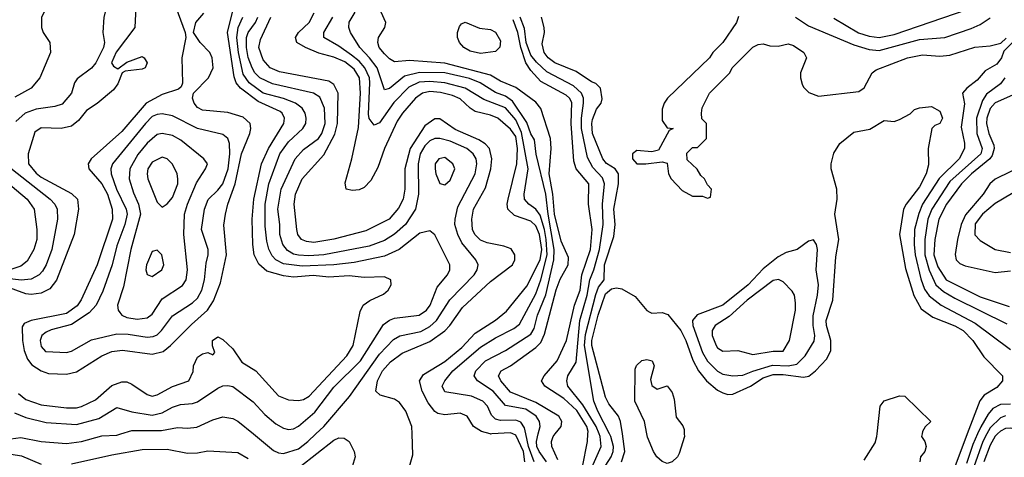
# Model space of a CAD drawing. Header units: inches. Extents: x 1793402 to 1900366, y 320852 to 470679.
# Tile 330 of 604: x 1830805 to 1834706, y 429908 to 431641. Entities that reach past the tile are written whole.
import ezdxf

# ---------------------------------------------------------------- set-up
doc = ezdxf.new("R2010")
doc.units = ezdxf.units.IN
doc.header["$MEASUREMENT"] = 0
doc.layers.add('B8432', color=7, linetype='Continuous')
doc.layers.add('B8433', color=7, linetype='Continuous')

msp = doc.modelspace()

# ---------------------------------------------------------------- linework, layer by layer
at = {"layer": 'B8432', "color": 4}
for points, elevation in [([(1830649.8, 430000), (1830664.4, 429970), (1830685.3, 429950), (1830730, 429927.2), (1830812.9, 429912.9), (1830890, 429880.5)], 324), ([(1830698.5, 430000), (1830710, 429988.8), (1830750, 429978.7), (1830810, 429986.4), (1830890, 429970.4), (1830990, 429962.4), (1831050, 429970.4), (1831130, 429992.2), (1831190, 429994.9), (1831206.3, 430000)], 328), ([(1831730.8, 430000), (1831810, 429934), (1831830, 429924.9), (1831850, 429923), (1831910, 429941.3), (1831947.3, 429970), (1831978.4, 430000)], 328), ([(1832350, 429871.3), (1832362.5, 429917.5), (1832359.9, 430000)], 324), ([(1832675.3, 430000), (1832670, 429999.7), (1832669, 430000)], 316), ([(1832806.2, 429890), (1832800.6, 429930), (1832770, 429995.1), (1832759, 430000)], 316), ([(1832842.8, 429890), (1832821.2, 429950), (1832809.9, 430000)], 312), ([(1832892.1, 429890), (1832862.7, 429930), (1832854.2, 429950), (1832852.3, 429970), (1832859.4, 430000)], 308), ([(1832937.2, 429897.2), (1832913.6, 429950), (1832911.5, 429970), (1832918.7, 429990), (1832926.4, 430000)], 304), ([(1833030, 429772.4), (1833108.2, 429950), (1833104.8, 429990), (1833100.8, 430000)], 292), ([(1833034.2, 429870), (1833055.1, 429970), (1833056.4, 430000)], 296), ([(1833094.7, 429825.3), (1833148.3, 429910), (1833156, 429930), (1833157.8, 429950), (1833147, 429990), (1833141.8, 430000)], 288), ([(1833188.6, 429890), (1833202.7, 429930), (1833192.7, 430000)], 284), ([(1833438, 430000), (1833438.4, 429990), (1833417.1, 429922.9), (1833410.5, 429909.5), (1833390, 429889.3), (1833370, 429883.6), (1833350, 429891.6), (1833329.8, 429909.8), (1833316.3, 429930), (1833292, 429988), (1833289.8, 430000)], 276), ([(1834150, 429896), (1834194.5, 429965.5), (1834200.9, 429990), (1834202, 430000)], 276), ([(1834636.7, 430000), (1834620.2, 429970), (1834585.5, 429870), (1834552, 429570), (1834536.1, 429510), (1834536.5, 429483.5), (1834530, 429454), (1834490, 429403.7), (1834475.8, 429350), (1834456.9, 429310), (1834390, 429225.1), (1834302, 429150), (1834251.9, 429068.1), (1834237.6, 429030), (1834238.9, 428990), (1834256.4, 428950), (1834290, 428927.6), (1834350, 428905.7), (1834370, 428905.7), (1834410, 428914.9), (1834510, 428963.7), (1834565.6, 428974.4), (1834610, 428990.4), (1834710, 428996)], 292), ([(1834380, 430000), (1834378, 429990), (1834390.7, 429970.7), (1834396.3, 429950), (1834390.5, 429930), (1834374, 429910), (1834370.6, 429890)], 276), ([(1834558.7, 430000), (1834509.1, 429870)], 284), ([(1834599.6, 430000), (1834581.1, 429958.9), (1834556.5, 429883.5)], 288), ([(1834678.8, 430000), (1834670, 429991.2), (1834650, 429956.2), (1834624.5, 429890)], 296), ([(1831010, 429882.4), (1831170, 429918), (1831290, 429938.4), (1831390, 429940.4), (1831470, 429923.8), (1831510, 429925.5), (1831550, 429933.4), (1831670, 429927.3), (1831710, 429902.8)], 324)]:
    msp.add_lwpolyline(points, dxfattribs=dict(at, elevation=elevation))
at = {"layer": 'B8432', "color": 4, "elevation": 324}
msp.add_lwpolyline([(1831930, 429751.6), (1831910, 429752), (1831882.9, 429762.9), (1831872.3, 429772.3), (1831866, 429790), (1831877, 429830), (1831915.1, 429870), (1832050, 429975.5), (1832070, 429984.9), (1832090, 429984), (1832110.5, 429970.5), (1832130.8, 429930), (1832134, 429910), (1832122.8, 429870), (1832088.3, 429831.7), (1832043.1, 429796.9), (1831990, 429765.1), (1831963.9, 429756.1)], close=True, dxfattribs=at)
at = {"layer": 'B8433', "color": 4}
for points, elevation in [([(1830803.4, 432043.4), (1830870, 431991.8), (1830984, 431930), (1831004.9, 431910), (1831041.7, 431861.7), (1831121, 431790), (1831152, 431750), (1831158, 431730), (1831139.1, 431650), (1831134.8, 431590), (1831141, 431550), (1831137.3, 431530), (1831106.8, 431470), (1831090, 431449.2), (1831033.2, 431406.8), (1831022.8, 431390), (1831010.7, 431350), (1830974, 431306), (1830943.8, 431296.2), (1830870, 431286.3), (1830827.3, 431270), (1830790, 431238)], 332), ([(1830790, 431980.4), (1830818, 431950), (1830839.1, 431910), (1830851, 431811), (1830858, 431790), (1830902, 431710), (1830902, 431670), (1830892, 431650), (1830892, 431610), (1830898, 431590), (1830924.7, 431550), (1830926.8, 431510), (1830884.7, 431410), (1830851.3, 431370), (1830786.4, 431333.6)], 328), ([(1831265.5, 431690), (1831260.7, 431610), (1831187.4, 431512.6), (1831169, 431470), (1831176.7, 431456.7), (1831194.6, 431445.4), (1831230, 431473), (1831290, 431494.8), (1831298, 431490), (1831310.7, 431470), (1831302, 431450), (1831290, 431444), (1831222.8, 431437.2), (1831210.5, 431429.5), (1831193.8, 431386.2), (1831177.3, 431362.7), (1831111.8, 431308.2), (1831070, 431280.9), (1831038, 431242), (1831010, 431218.4), (1830970, 431209.6), (1830890, 431212), (1830865.1, 431194.9), (1830838.4, 431110), (1830840.4, 431070), (1830870, 431032.4), (1830890, 431016.5), (1831010, 430952.2), (1831034.4, 430930), (1831037.6, 430890), (1831020.4, 430790), (1830951.5, 430608.5), (1830924.9, 430575.1), (1830890, 430558), (1830850, 430552.6), (1830830, 430554.8), (1830750, 430583.5)], 336), ([(1830800.2, 430160.2), (1830830, 430136.5), (1830890, 430114.9), (1830990, 430103.7), (1831030, 430103.7), (1831050, 430108.5), (1831105.3, 430134.7), (1831170, 430192), (1831210, 430206.4), (1831230, 430206), (1831250, 430197.1), (1831310, 430156.4), (1831330, 430150.4), (1831350, 430154.4), (1831410, 430188.5), (1831475.3, 430210), (1831492.1, 430247.9), (1831494, 430270), (1831510, 430304), (1831530, 430317.3), (1831550, 430322), (1831570, 430314), (1831578, 430322), (1831568.4, 430348.4), (1831569, 430370), (1831590, 430384.7), (1831610, 430374), (1831650, 430337.3), (1831684.9, 430284.9), (1831740.7, 430250), (1831830, 430150.7), (1831870, 430135.5), (1831910, 430132.7), (1831930, 430137.1), (1831951.8, 430150), (1832100.7, 430310), (1832125.6, 430350), (1832154.5, 430485.5), (1832165.2, 430510), (1832191.7, 430528.3), (1832245.8, 430554.2), (1832265.2, 430570), (1832277.2, 430590), (1832275.3, 430610), (1832250, 430622), (1832170, 430619.5), (1832110, 430626.3), (1832030, 430620.4), (1831967.3, 430627.3), (1831890, 430621.5), (1831850, 430626.2), (1831784.4, 430644.4), (1831752.2, 430672.2), (1831734.7, 430710), (1831728.3, 430750), (1831726.2, 430850), (1831732.3, 430930), (1831763.1, 431070), (1831791.1, 431130), (1831851.6, 431230), (1831853.6, 431250), (1831844.5, 431270), (1831836.4, 431276.4), (1831750, 431316.1), (1831680.5, 431370), (1831662.6, 431390), (1831654.2, 431414.2), (1831628.6, 431590), (1831648.6, 431670)], 336), ([(1831423.1, 431690), (1831461, 431590), (1831462.8, 431570), (1831447.4, 431490), (1831450.7, 431389.3), (1831444.9, 431375.1), (1831434.9, 431365.1), (1831370, 431344.7), (1831306.4, 431310), (1831210, 431198.4), (1831087.7, 431090), (1831076.3, 431070), (1831079.3, 431050), (1831130.2, 430990.2), (1831153.6, 430950), (1831171.7, 430890), (1831172.9, 430850), (1831111.8, 430670), (1831049.1, 430530.9), (1831032.8, 430507.2), (1830990, 430477.3), (1830850.3, 430449.7), (1830823.1, 430436.9), (1830815.5, 430424.5), (1830816, 430370), (1830822.6, 430330), (1830835.9, 430295.9), (1830853.9, 430273.9), (1830890, 430250.4), (1830919.9, 430239.9), (1830990, 430236.4), (1831030, 430246.4), (1831130.9, 430309.1), (1831170, 430326), (1831211.9, 430331.9), (1831330, 430316.5), (1831373.2, 430326.8), (1831402.9, 430350), (1831485.9, 430434.1), (1831549.8, 430490.2), (1831573.2, 430526.8), (1831601.2, 430598.8), (1831624, 430710), (1831613.6, 430826.4), (1831620.5, 430870), (1831629.7, 430910), (1831658.8, 430990), (1831683.5, 431110), (1831717.4, 431190), (1831721.3, 431210), (1831717.6, 431230), (1831690, 431255.1), (1831630, 431273.3), (1831530, 431282), (1831510, 431293.2), (1831496, 431310), (1831489.2, 431330), (1831493.2, 431350), (1831553, 431410), (1831571, 431450), (1831568.2, 431490), (1831558, 431510), (1831519.5, 431550), (1831493.2, 431590), (1831502.7, 431630), (1831534.1, 431665.9)], 344), ([(1832859.4, 430000), (1832866.6, 430030), (1832864.2, 430050), (1832851.6, 430070), (1832810, 430098), (1832730, 430113.3), (1832680.5, 430170), (1832619.3, 430210), (1832606, 430230), (1832612, 430250), (1832650.9, 430289.1), (1832730, 430330.4), (1832830, 430394.9), (1832842.6, 430417.4), (1832856.8, 430470), (1832890, 430550.7), (1832921.4, 430690), (1832922.6, 430730), (1832898.3, 430870), (1832890, 430949), (1832851.8, 431108.2), (1832845.1, 431165.1), (1832830, 431189), (1832813.8, 431233.8), (1832758, 431318), (1832730, 431338), (1832690, 431352.6), (1832629.6, 431390), (1832587.5, 431407.5), (1832490, 431429.8), (1832388.4, 431431.6), (1832330, 431416.4), (1832270, 431367.6), (1832250, 431362.7), (1832221, 431450), (1832191.1, 431490), (1832153, 431530), (1832116.2, 431590), (1832109.6, 431610), (1832109.8, 431630.2), (1832134, 431670)], 308), ([(1832926.4, 430000), (1832949.6, 430030), (1832953, 430050), (1832941.3, 430070), (1832850, 430124.5), (1832750, 430165.4), (1832711.6, 430210), (1832702, 430230), (1832712.7, 430250), (1832750, 430270.4), (1832850, 430342), (1832870, 430361.6), (1832884.7, 430395.3), (1832930, 430570.7), (1832946.4, 430613.6), (1832977.8, 430670), (1832978.7, 430698.7), (1832950, 430763.7), (1832924.1, 430870), (1832917.6, 430950), (1832902.9, 431030), (1832910.9, 431130), (1832908.6, 431170), (1832870, 431289.3), (1832850, 431314.3), (1832770, 431372), (1832710, 431397.7), (1832670, 431421.5), (1832490, 431468.9), (1832350, 431478.7), (1832290, 431473.2), (1832270, 431485.2), (1832250, 431506), (1832229.5, 431530), (1832223.7, 431550), (1832226, 431570), (1832252.3, 431610), (1832256, 431630), (1832237.2, 431670)], 304), ([(1834030, 431647), (1834128.6, 431588.6), (1834170, 431575), (1834210, 431570.2), (1834270, 431581.3), (1834558.6, 431681.4)], 296), ([(1830784.4, 430084.4), (1830830, 430064.9), (1830910, 430044.9), (1831030, 430037), (1831118.5, 430061.5), (1831190, 430104.9), (1831250, 430088.2), (1831330, 430074), (1831370, 430084.4), (1831410, 430106), (1831442.7, 430117.3), (1831490, 430121.1), (1831510, 430127), (1831590, 430181.3), (1831610, 430190.3), (1831630, 430192.2), (1831650, 430187.7), (1831730, 430127.7), (1831776.5, 430076.5), (1831819.9, 430039.9), (1831850, 430023), (1831870, 430018), (1831890, 430020.5), (1831910, 430030.5), (1831973.8, 430086.2), (1832050, 430186), (1832155.4, 430290), (1832247, 430433), (1832269.7, 430450.3), (1832290, 430458.4), (1832388, 430470), (1832417, 430490), (1832431.5, 430510), (1832459.1, 430580.9), (1832499.3, 430630), (1832509.3, 430650), (1832509.3, 430670), (1832450, 430788.7), (1832430, 430804), (1832390, 430795.1), (1832309, 430731), (1832250, 430704.2), (1832130, 430678.5), (1832050, 430669.8), (1831924.1, 430664.1), (1831850, 430674), (1831819.5, 430690), (1831805.5, 430705.5), (1831792.2, 430732.2), (1831783.9, 430763.9), (1831777.1, 430822.9), (1831778, 430910), (1831792.4, 430990), (1831835.8, 431110), (1831870, 431157.1), (1831927, 431210), (1831938.4, 431230), (1831940.7, 431250), (1831936.2, 431270), (1831924.5, 431290), (1831898, 431310), (1831850, 431328.5), (1831769.6, 431350), (1831714, 431390), (1831690, 431425.1), (1831671.4, 431510), (1831665.7, 431570), (1831670.7, 431609.3), (1831689.8, 431650)], 332), ([(1831978.4, 430000), (1832009.6, 430030), (1832111.5, 430148.5), (1832230, 430316.4), (1832285.5, 430374.5), (1832311.1, 430388.9), (1832393.9, 430406.1), (1832430, 430425.7), (1832456.9, 430450), (1832508.8, 430531.2), (1832605.1, 430630), (1832617, 430650), (1832620.9, 430670), (1832612.7, 430690), (1832556.8, 430756.8), (1832540.5, 430790), (1832529.6, 430830), (1832529.7, 430850.3), (1832541.1, 430898.9), (1832609.6, 431030), (1832616.3, 431070), (1832613.3, 431090), (1832602, 431110), (1832576, 431130), (1832510, 431159.7), (1832470, 431169.7), (1832450, 431169.6), (1832430, 431160.5), (1832410, 431141.6), (1832391.6, 431110), (1832383.2, 431070), (1832385.7, 430950), (1832373.7, 430890), (1832334, 430830), (1832290, 430791.5), (1832250, 430766.6), (1832190, 430744), (1832010.2, 430709.8), (1831950, 430705.3), (1831910, 430707.6), (1831890, 430712.6), (1831866.2, 430726.2), (1831848.2, 430750), (1831835.8, 430790), (1831835.8, 430830), (1831828.3, 430890), (1831841.3, 430970), (1831896.2, 431090), (1831930, 431126), (1831989.5, 431170), (1832002.4, 431190), (1832014.8, 431230), (1832012.6, 431290), (1831993.7, 431333.7), (1831969.7, 431349.7), (1831806.9, 431386.9), (1831756.2, 431410), (1831736.3, 431430), (1831725.7, 431450), (1831710.8, 431490.8), (1831703.1, 431530), (1831703.1, 431570), (1831709.7, 431590), (1831738.9, 431630), (1831748.2, 431650)], 328), ([(1832359.9, 430000), (1832358.9, 430030), (1832334.3, 430090), (1832310, 430124.5), (1832290, 430138.4), (1832233.8, 430153.8), (1832216, 430170), (1832223, 430210), (1832243, 430250), (1832273.9, 430286.1), (1832319.8, 430320.2), (1832430, 430366.3), (1832490, 430408.7), (1832509.8, 430430.2), (1832558.8, 430501.2), (1832670, 430604.4), (1832757, 430670), (1832767, 430690), (1832766.6, 430710), (1832752.8, 430732.8), (1832723.3, 430743.3), (1832656.6, 430756.6), (1832630, 430767.8), (1832607.6, 430790), (1832598.7, 430810), (1832595.8, 430850), (1832602.6, 430890), (1832650, 430974.8), (1832671, 431050), (1832675.1, 431090), (1832666, 431130), (1832648.7, 431148.7), (1832624.7, 431164.7), (1832530, 431205.7), (1832470, 431247.6), (1832450, 431247.6), (1832410, 431219.6), (1832351.4, 431130), (1832330.3, 431050), (1832330.3, 430969.7), (1832324.2, 430930), (1832305.7, 430894.3), (1832269, 430851), (1832175.9, 430804.1), (1832050, 430771.2), (1831970, 430758.7), (1831942, 430762), (1831921.2, 430770), (1831907.3, 430790), (1831903.6, 430810), (1831892.8, 430910), (1831898, 430950), (1831923.6, 431010), (1832010, 431105.5), (1832053, 431187), (1832063.9, 431230), (1832066.6, 431350), (1832050, 431384.5), (1832030, 431396.9), (1831834.6, 431434.6), (1831798, 431450), (1831770, 431482), (1831752.6, 431530), (1831758.5, 431561.5), (1831800.4, 431650)], 324), ([(1832669, 430000), (1832634, 430010), (1832602.7, 430030), (1832577.2, 430070), (1832550, 430082), (1832490, 430075.6), (1832461.7, 430081.7), (1832450, 430089.5), (1832422.9, 430122.9), (1832399.7, 430170), (1832389.6, 430210), (1832405.1, 430234.9), (1832490, 430287.4), (1832557.2, 430342.8), (1832610, 430398.7), (1832689.7, 430450.3), (1832733.9, 430486.1), (1832814.5, 430585.4), (1832866.8, 430690), (1832873.6, 430730), (1832864.4, 430790), (1832850, 430824.4), (1832830, 430843.1), (1832764.8, 430864.8), (1832739.5, 430890), (1832736.9, 430910), (1832740.4, 430930), (1832774.5, 431070), (1832777.5, 431130), (1832770, 431178.4), (1832750, 431207.6), (1832699.5, 431250), (1832670, 431263.1), (1832610, 431277.4), (1832590, 431289.7), (1832550, 431327.1), (1832520, 431340), (1832472.4, 431352.4), (1832430, 431356.1), (1832400.7, 431350), (1832372.7, 431330), (1832321.3, 431270), (1832301, 431239), (1832250.3, 431130), (1832224.4, 431055.6), (1832195.6, 431004.4), (1832170, 430976), (1832150, 430966.6), (1832123.7, 430963.7), (1832098, 430970), (1832094, 430994), (1832121.1, 431090), (1832147, 431213), (1832154.8, 431350), (1832150.8, 431410), (1832130, 431445.1), (1832093.1, 431473.1), (1832050, 431492.1), (1831990, 431508.3), (1831937.2, 431530), (1831902.7, 431550), (1831898, 431570), (1831909.4, 431590), (1831951.6, 431630), (1831972.3, 431667.7)], 316), ([(1832809.9, 430000), (1832804.4, 430024.4), (1832790, 430047.3), (1832770, 430055.1), (1832710, 430053), (1832690, 430058.4), (1832674.3, 430074.3), (1832658.4, 430110), (1832639.3, 430130), (1832595.3, 430150), (1832490, 430166.6), (1832479.3, 430190), (1832489.3, 430210), (1832521.6, 430250), (1832630, 430343.7), (1832690, 430381.3), (1832762.5, 430417.5), (1832785.1, 430434.9), (1832850, 430555.5), (1832869.8, 430610.2), (1832894.3, 430710), (1832891.1, 430770), (1832884.1, 430810), (1832866.4, 430866.4), (1832850, 430889.6), (1832822.7, 430910), (1832805.6, 430930), (1832804.2, 430950), (1832819.2, 431050), (1832793.7, 431193.7), (1832770, 431243.5), (1832730, 431291), (1832644.4, 431324.4), (1832569.3, 431370), (1832490, 431390.8), (1832430, 431395.8), (1832387.1, 431392.9), (1832346.3, 431373.7), (1832287.6, 431312.4), (1832230, 431232.3), (1832210, 431222.7), (1832190, 431249.2), (1832186.4, 431266.4), (1832192.9, 431390), (1832190.6, 431410.6), (1832173.1, 431450), (1832150, 431476), (1832119.7, 431499.7), (1832070, 431535.1), (1832009.4, 431570), (1832009.5, 431590), (1832045.6, 431650)], 312), ([(1833056.4, 430000), (1833056.8, 430010), (1833051.6, 430030), (1833012.5, 430092.5), (1832960.5, 430140.5), (1832885.1, 430190), (1832871.8, 430210), (1832882.9, 430230), (1832934.3, 430290), (1832971.3, 430370), (1833002.5, 430510), (1833025.5, 430570), (1833031.6, 430630), (1833066.8, 430730), (1833073.1, 430810), (1833058.7, 430910), (1833059.5, 430990), (1833009.7, 431049.7), (1833000.1, 431080.1), (1832989.8, 431230), (1832992.8, 431312.8), (1832983.6, 431330), (1832970, 431341.3), (1832870, 431396.4), (1832830, 431439.8), (1832810.7, 431470), (1832789.9, 431529.9), (1832777.9, 431590), (1832760.6, 431640.6)], 296), ([(1833100.8, 430000), (1833088.9, 430030), (1833035.4, 430115.4), (1832976.2, 430190), (1832972.3, 430210), (1832976, 430230), (1833010, 430284.7), (1833024.6, 430450), (1833053, 430550), (1833063.5, 430610), (1833079.8, 430650), (1833102.5, 430730), (1833117.2, 430830), (1833113.5, 430910), (1833121.5, 430990), (1833114.2, 431014.2), (1833075.3, 431055.3), (1833054.6, 431094.6), (1833030.8, 431210), (1833030.8, 431250), (1833039.3, 431310), (1833039.2, 431330), (1833031.2, 431350), (1832999.1, 431379.1), (1832893.9, 431433.9), (1832852.2, 431472.2), (1832830, 431500.5), (1832811.8, 431550), (1832805, 431605), (1832787.5, 431650)], 292), ([(1833141.8, 430000), (1833095.1, 430090), (1833079.7, 430130), (1833042.1, 430350), (1833046.6, 430393.4), (1833087.6, 430552.4), (1833098.6, 430581.4), (1833120.7, 430610), (1833122.5, 430670), (1833158.2, 430781.8), (1833163.5, 430830), (1833158.7, 430890), (1833176.9, 430990), (1833177, 431030), (1833163.7, 431050), (1833130, 431071.6), (1833114.7, 431090), (1833074.8, 431190), (1833071.2, 431230), (1833074.9, 431245.1), (1833090, 431286), (1833109.2, 431310), (1833113.2, 431326.8), (1833106.6, 431370), (1833088, 431388), (1833070, 431395.1), (1833010, 431435.4), (1832924.5, 431470), (1832898.7, 431490), (1832883, 431510), (1832874.5, 431545.5), (1832883.7, 431590), (1832882.7, 431610), (1832872, 431650)], 288), ([(1833652.7, 431652.7), (1833644.7, 431630), (1833591.3, 431550), (1833551.3, 431510), (1833538, 431490), (1833371, 431330), (1833358.8, 431310), (1833350, 431286), (1833350, 431242), (1833370, 431212), (1833394, 431210), (1833378, 431202), (1833336.3, 431123.7), (1833310, 431117), (1833250, 431122), (1833232.7, 431110), (1833232.2, 431090), (1833250, 431070.4), (1833286, 431070), (1833350, 431078), (1833370, 431072), (1833376, 431030), (1833386, 431010), (1833430, 430964.7), (1833470, 430942), (1833510, 430942), (1833530, 430934), (1833542, 430938), (1833546, 430970), (1833530, 430986), (1833518, 431010), (1833503.1, 431023.1), (1833488.4, 431048.4), (1833450, 431086), (1833448.4, 431111.6), (1833470, 431134), (1833490, 431134), (1833526, 431170), (1833526, 431230), (1833507.3, 431247.3), (1833506, 431270), (1833508.4, 431291.6), (1833538, 431350), (1833618, 431430), (1833628, 431450), (1833710, 431532), (1833730, 431542), (1833750, 431544.7), (1833776.9, 431536.9), (1833810, 431536), (1833850, 431544.7), (1833870, 431538), (1833912, 431510), (1833922, 431490), (1833898, 431430), (1833898, 431410), (1833905.4, 431385.4), (1833910, 431374), (1833931.6, 431351.6), (1833970, 431338), (1834130, 431356), (1834150, 431371.3), (1834182.7, 431430), (1834198, 431442), (1834322, 431490), (1834381.1, 431501.1), (1834450, 431495.8), (1834490, 431499.5), (1834588.7, 431531.3), (1834650, 431536.5), (1834692.5, 431547.5), (1834712.5, 431567.5)], 288), ([(1833878, 431650), (1833930, 431616.4), (1834110, 431540.4), (1834170, 431522.4), (1834210, 431518), (1834370, 431561.7), (1834470, 431570.4), (1834574.5, 431605.5), (1834610, 431621.6), (1834650, 431648.2)], 292), ([(1834757.6, 431570), (1834704.4, 431515.6), (1834694.9, 431490), (1834676.1, 431463.9), (1834630, 431438), (1834598.4, 431401.6), (1834557.3, 431370), (1834540.7, 431350), (1834547.9, 431307.9), (1834535.1, 431215.1), (1834548.1, 431151.9), (1834548.4, 431130), (1834526.7, 431090), (1834448, 431012), (1834381.5, 430910), (1834366.7, 430873.3), (1834350.2, 430810), (1834348, 430750), (1834352.3, 430710), (1834375, 430615), (1834390, 430573.4), (1834407.5, 430547.5), (1834455.5, 430510), (1834590, 430438.7), (1834730, 430334.9)], 288), ([(1834708.2, 431410), (1834690, 431386.6), (1834634.7, 431345.3), (1834619.2, 431320.8), (1834594.9, 431250), (1834596.5, 431190), (1834618.3, 431130), (1834612.9, 431110), (1834490, 430999.7), (1834418.5, 430890), (1834402.4, 430850), (1834390.2, 430770.2), (1834390.2, 430710), (1834408.6, 430648.6), (1834434.6, 430590), (1834464.2, 430564.2), (1834510, 430537.4), (1834715.8, 430435.8)], 292), ([(1834750, 431346.3), (1834670, 431311.1), (1834650, 431289.5), (1834636.5, 431250), (1834635.5, 431230), (1834644.4, 431190), (1834664.2, 431144.2), (1834666, 431130), (1834657.6, 431102.4), (1834649, 431090), (1834575.2, 431030), (1834535.6, 430990), (1834476.5, 430910), (1834446.7, 430850), (1834430.2, 430770), (1834426.5, 430710), (1834442, 430662), (1834475.3, 430610), (1834610, 430543.1), (1834724.8, 430504.8)], 296), ([(1833192.7, 430000), (1833185.6, 430050), (1833176.9, 430070), (1833139.5, 430119.5), (1833125.5, 430145.5), (1833071.6, 430350), (1833071.6, 430370), (1833097.3, 430470), (1833125.2, 430554.8), (1833150, 430575.4), (1833170, 430578.9), (1833190, 430574.2), (1833243.9, 430543.9), (1833290, 430489.1), (1833302.1, 430482.1), (1833310, 430478.2), (1833350, 430480.6), (1833373.1, 430473.1), (1833424, 430410), (1833443.6, 430370), (1833472, 430292), (1833493.7, 430250), (1833526, 430210), (1833570, 430173.7), (1833590, 430162.6), (1833610, 430156.5), (1833630, 430158), (1833700.7, 430190), (1833750, 430222.8), (1833790, 430235.2), (1833830, 430235.9), (1833910, 430224.9), (1833931, 430229), (1833958, 430250), (1834003, 430297), (1834018.7, 430330), (1834018.3, 430370), (1834001.1, 430430), (1834000.5, 430450), (1834026.3, 430530), (1834038, 430702), (1834049.6, 430770), (1834034.5, 430870), (1834043.7, 430930), (1834042.7, 430970), (1834019.3, 431050), (1834019.3, 431070), (1834030, 431112), (1834054, 431150), (1834110, 431195.5), (1834172.5, 431207.5), (1834230, 431241), (1834270, 431238), (1834290, 431244.7), (1834332.5, 431267.5), (1834350, 431284.7), (1834370, 431292), (1834416.9, 431296.9), (1834450, 431278), (1834461, 431250), (1834450, 431229), (1834430, 431222), (1834418, 431210), (1834404.7, 431130), (1834405.4, 431065.4), (1834395.5, 431030), (1834370, 430979.3), (1834316.3, 430910), (1834306.8, 430890), (1834290.3, 430790), (1834314.9, 430654.9), (1834347.8, 430547.8), (1834375.8, 430495.8), (1834422.7, 430462.7), (1834510, 430428.9), (1834542.4, 430410), (1834580.4, 430370), (1834625.1, 430305.1), (1834698.8, 430230), (1834698.8, 430210), (1834676.2, 430183.8), (1834625.7, 430154.3), (1834608.9, 430131.1), (1834558.7, 430000)], 284), ([(1830770, 431052.7), (1830925.5, 430930), (1830944.9, 430910), (1830953, 430890), (1830954.4, 430850), (1830932, 430730), (1830910.2, 430669.8), (1830895.8, 430644.2), (1830882, 430630), (1830850, 430613.3), (1830811.5, 430608.5), (1830710, 430621)], 332), ([(1834794, 431070), (1834670, 431009.6), (1834648.8, 430990), (1834622.6, 430950), (1834552.6, 430867.4), (1834535.2, 430830), (1834520.8, 430770), (1834510.4, 430710.4), (1834514.9, 430690), (1834530, 430674.9), (1834550, 430666.3), (1834670, 430639.5), (1834730, 430645.7)], 304), ([(1830750, 431001.1), (1830834.4, 430930), (1830862.4, 430890), (1830873.7, 430810), (1830873.4, 430770), (1830861.3, 430730), (1830835.1, 430684.9), (1830810, 430664.7), (1830770, 430651.1)], 328), ([(1834770, 430972.3), (1834670, 430912.3), (1834619.1, 430870), (1834590, 430832.7), (1834588.4, 430788.4), (1834610, 430766), (1834670, 430731), (1834730, 430719.1)], 308), ([(1833289.8, 430000), (1833280.5, 430050), (1833241.7, 430130), (1833243.2, 430256.8), (1833249, 430271), (1833270, 430291.3), (1833290, 430294.8), (1833311, 430290), (1833318, 430270), (1833304.5, 430215.5), (1833310, 430192), (1833330, 430178), (1833370, 430191), (1833390, 430164.7), (1833398.4, 430138.4), (1833406, 430066), (1833432, 430032), (1833437.3, 430017.3), (1833438, 430000)], 276), ([(1834202, 430000), (1834214, 430110), (1834230, 430131), (1834290.7, 430150.7), (1834312, 430150), (1834414, 430050), (1834391.6, 430028.4), (1834382, 430010), (1834380, 430000)], 276), ([(1834730, 430118.3), (1834690, 430116.4), (1834659.7, 430100.3), (1834641.4, 430078.6), (1834612.2, 430027.8), (1834599.6, 430000)], 288), ([(1834710, 430072), (1834690, 430064.4), (1834650, 430024), (1834636.7, 430000)], 292), ([(1831206.3, 430000), (1831250, 430013.7), (1831366.3, 430013.7), (1831430, 430026), (1831470, 430023), (1831507.5, 430027.5), (1831570, 430056.3), (1831610, 430067.3), (1831650, 430060.7), (1831670, 430050.7), (1831730.8, 430000)], 328), ([(1832759, 430000), (1832750, 430004), (1832675.3, 430000)], 316), ([(1834901.6, 430000), (1834890, 430005.1), (1834810, 430004.4), (1834730, 430023.5), (1834710, 430021.1), (1834690, 430011.1), (1834678.8, 430000)], 296)]:
    msp.add_lwpolyline(points, dxfattribs=dict(at, elevation=elevation))
for points, elevation in [([(1832630, 431507.3), (1832590, 431516.1), (1832565.1, 431530), (1832547, 431550), (1832539.5, 431570), (1832539.3, 431590), (1832547, 431613), (1832556, 431624), (1832570, 431630.8), (1832626.8, 431606.8), (1832670, 431602.2), (1832690.7, 431590.7), (1832710, 431556.3), (1832707.6, 431532.4), (1832690, 431514.8), (1832650, 431508.9)], 296), ([(1831370, 431267.6), (1831350, 431265.6), (1831330, 431256.9), (1831303.1, 431230), (1831172.7, 431070), (1831166, 431050), (1831167, 431030), (1831189, 430970), (1831227.6, 430890), (1831230.3, 430870), (1831221.7, 430830), (1831190, 430745.2), (1831171.7, 430670), (1831135.1, 430564.9), (1831108.5, 430510), (1831080.7, 430479.3), (1831010, 430434), (1830930, 430412.8), (1830910, 430402.9), (1830893.4, 430390), (1830886.4, 430370), (1830890, 430346), (1830907.2, 430327.2), (1830910, 430326), (1830990, 430323), (1831010, 430327.7), (1831090, 430373), (1831190, 430396.4), (1831235.4, 430395.4), (1831310, 430383.1), (1831334.1, 430385.8), (1831350, 430393), (1831367, 430410), (1831410, 430468), (1831490, 430519.3), (1831510, 430537.3), (1831526.3, 430570), (1831536.9, 430610), (1831543.5, 430676.5), (1831552, 430710), (1831552.3, 430730), (1831525.6, 430810), (1831537, 430890), (1831551.5, 430928.5), (1831590, 430964.9), (1831610, 430990.7), (1831630.8, 431050), (1831637.4, 431110), (1831636.2, 431150), (1831629.2, 431170), (1831610, 431186), (1831510, 431209.6), (1831410, 431259.6)], 348), ([(1831370, 431189.6), (1831350, 431185.6), (1831310, 431151.8), (1831273.1, 431106.9), (1831241.3, 431050), (1831238.7, 431010), (1831255.4, 430955.4), (1831276.5, 430910), (1831283.6, 430870), (1831245.3, 430730), (1831216.7, 430583.3), (1831192.4, 430510), (1831195.5, 430490), (1831201.4, 430481.4), (1831210.4, 430470.4), (1831230, 430461.6), (1831270, 430454.4), (1831310, 430460.5), (1831330, 430474), (1831370, 430535.5), (1831450, 430587.7), (1831464.5, 430610), (1831469.6, 430650), (1831455.1, 430790), (1831458.7, 430870), (1831469.7, 430910), (1831506, 430994), (1831541.2, 431050), (1831549, 431070), (1831535.3, 431090), (1831443.8, 431163.8), (1831410, 431181.6)], 352), ([(1831370, 431096), (1831330, 431076), (1831313.4, 431050), (1831310.6, 431030), (1831313.4, 431010), (1831350, 430918), (1831370, 430898), (1831390, 430911), (1831410, 430936), (1831431.6, 430990), (1831432, 431010), (1831429.3, 431030), (1831410, 431068.7), (1831390, 431089)], 356), ([(1832490, 431094.5), (1832466, 431090), (1832450.8, 431070), (1832450.7, 431050), (1832454, 431030), (1832470, 430992), (1832490, 430986), (1832510, 431004.7), (1832529.2, 431050), (1832521.2, 431070)], 332), ([(1833950, 430768.7), (1833930, 430764), (1833884.7, 430730), (1833841.3, 430718.7), (1833810, 430702), (1833750, 430654), (1833690.4, 430590), (1833590.4, 430510), (1833488.8, 430471.2), (1833470.6, 430450), (1833472.4, 430430), (1833510, 430322), (1833530, 430288.4), (1833570, 430248.4), (1833590, 430237.1), (1833630, 430230.6), (1833670, 430233), (1833710, 430248.9), (1833787.1, 430272.9), (1833850, 430270.2), (1833883.5, 430276.5), (1833916.2, 430310), (1833952.6, 430367.4), (1833955.1, 430390), (1833948, 430430), (1833948.2, 430468.2), (1833966.3, 430550), (1833969.6, 430590), (1833960.9, 430650), (1833966, 430730), (1833961.2, 430750)], 288), ([(1831350, 430728), (1831330, 430722), (1831308, 430670), (1831305.5, 430650), (1831310, 430632), (1831330, 430624), (1831368.7, 430650), (1831376, 430670), (1831368.9, 430708.9)], 356), ([(1833811.7, 430611.7), (1833790, 430607.3), (1833686.4, 430530), (1833615.3, 430464.7), (1833560.7, 430430), (1833548.2, 430410), (1833548.5, 430390), (1833563.8, 430350), (1833570, 430340.7), (1833590, 430328), (1833650, 430330.5), (1833710, 430314.4), (1833790, 430328.4), (1833830, 430328), (1833854.5, 430370), (1833878.4, 430490), (1833878.9, 430518.9), (1833875.1, 430550), (1833865.8, 430565.8), (1833830, 430602.7)], 292)]:
    msp.add_lwpolyline(points, close=True, dxfattribs=dict(at, elevation=elevation))

doc.saveas('drawing.dxf')
